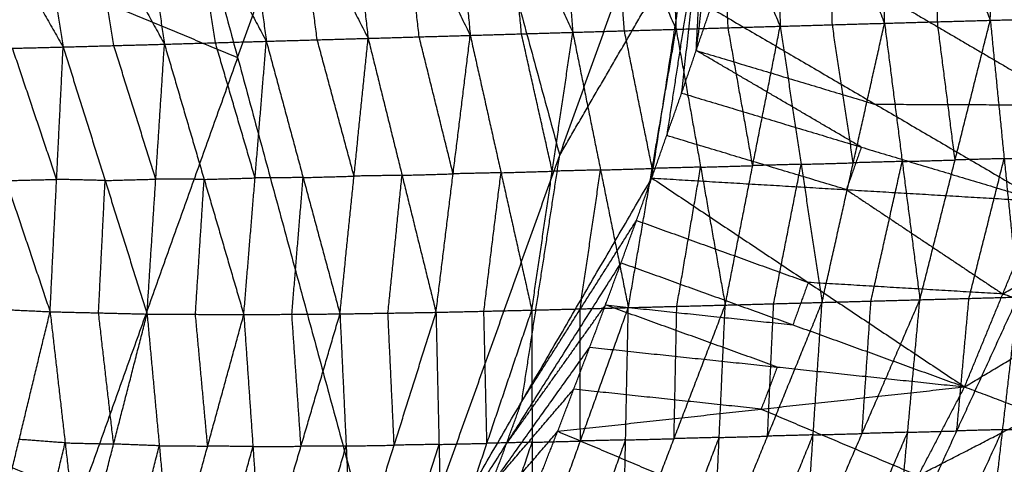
# Model space of a CAD drawing. Header units: millimetres. Extents: x -106 to 110, y -96 to 120.
# Tile 682 of 1020: x 90.5 to 100.18, y -24.71 to -20.34. Entities that reach past the tile are written whole.
import ezdxf

# ---------------------------------------------------------------- set-up
doc = ezdxf.new("R2010")
doc.units = ezdxf.units.MM
doc.header["$MEASUREMENT"] = 0
doc.layers.add('Default', color=7, linetype='Continuous', true_color=0x000000)

msp = doc.modelspace()

# ---------------------------------------------------------------- linework, layer by layer
at = {"layer": 'Default'}
for points in [[(88.039, -23.7581, 9.1165), (89.5817, -19.4466, 9.1165), (91.1244, -15.1351, 9.1165)], [(91.1244, -15.1351, 9.1165), (92.6405, -20.7136, 10.5669), (94.1566, -26.2921, 12.0172)], [(92.6405, -20.7136, 10.5669), (93.4665, -18.4049, 10.5669), (94.2926, -16.0962, 10.5669)], [(94.2926, -16.0962, 10.5669), (95.0507, -18.8854, 11.292), (95.8087, -21.6746, 12.0172)], [(94.1566, -26.2921, 12.0172), (95.8087, -21.6746, 12.0172), (97.4608, -17.0572, 12.0172)], [(96.7143, -21.8992, 12.4242), (97.0876, -19.4782, 12.2207), (97.4608, -17.0572, 12.0172)], [(97.0081, -21.0641, 12.4242), (97.2345, -19.0607, 12.2207), (97.4608, -17.0572, 12.0172)], [(99.0036, -20.3773, 7.3655), (99.0062, -18.9951, 7.7269), (99.0087, -17.6129, 8.0883)], [(99.0087, -17.6129, 8.0883), (99.5261, -18.9805, 8.0022), (100.0435, -20.3481, 7.9161)], [(100.0435, -20.3481, 7.9161), (100.0855, -18.964, 8.2951), (100.1274, -17.5798, 8.6742)], [(95.7383, -17.7209, 6.5132), (95.8376, -19.0938, 6.1889), (95.9369, -20.4666, 5.8646)], [(95.7383, -17.7209, 6.5132), (96.3459, -19.0787, 6.4258), (96.9535, -20.4364, 6.3384)], [(96.8164, -17.6836, 7.0073), (96.8849, -19.06, 6.6729), (96.9535, -20.4364, 6.3384)], [(96.8164, -17.6836, 7.0073), (97.3967, -19.0451, 6.9239), (97.9771, -20.4067, 6.8404)], [(97.9079, -17.6475, 7.5336), (97.9425, -19.0271, 7.187), (97.9771, -20.4067, 6.8404)], [(97.9079, -17.6475, 7.5336), (98.4558, -19.0124, 7.4495), (99.0036, -20.3773, 7.3655)], [(93.6121, -17.806, 5.6196), (93.7682, -19.1658, 5.3134), (93.9243, -20.5256, 5.0072)], [(93.6121, -17.806, 5.6196), (94.2704, -19.1512, 5.5205), (94.9288, -20.4964, 5.4213)], [(94.6689, -17.7608, 6.0501), (94.7988, -19.1286, 5.7357), (94.9288, -20.4964, 5.4213)], [(94.6689, -17.7608, 6.0501), (95.3029, -19.1137, 5.9573), (95.9369, -20.4666, 5.8646)], [(92.5647, -17.8601, 5.2204), (92.7438, -19.2072, 4.9218), (92.923, -20.5544, 4.6233)], [(92.5647, -17.8601, 5.2204), (93.2445, -19.1928, 5.1138), (93.9243, -20.5256, 5.0072)], [(90.5018, -18.0086, 4.5189), (90.7133, -19.3097, 4.2348), (90.9249, -20.6108, 3.9506)], [(90.5018, -18.0086, 4.5189), (91.2115, -19.2959, 4.3942), (91.9212, -20.5832, 4.2694)], [(91.5248, -17.9268, 4.852), (91.723, -19.255, 4.5607), (91.9212, -20.5832, 4.2694)], [(91.5248, -17.9268, 4.852), (92.2239, -19.2406, 4.7376), (92.923, -20.5544, 4.6233)], [(89.4909, -18.108, 4.2204), (90.2079, -19.3594, 4.0855), (90.9249, -20.6108, 3.9506)], [(97.3777, -18.6418, 12.2207), (97.2645, -19.6436, 12.3225), (97.1514, -20.6453, 12.4242)], [(99.5236, -20.3627, 7.6408), (99.5249, -19.6716, 7.8215), (99.5261, -18.9805, 8.0022)], [(97.2345, -19.0607, 12.2207), (97.0479, -20.2712, 12.3225), (96.8612, -21.4817, 12.4242)], [(97.1514, -20.6453, 12.4242), (97.1929, -19.853, 12.3225), (97.2345, -19.0607, 12.2207)], [(97.4653, -20.4216, 6.5894), (97.431, -19.7334, 6.7566), (97.3967, -19.0451, 6.9239)], [(98.4904, -20.392, 7.1029), (98.4731, -19.7022, 7.2762), (98.4558, -19.0124, 7.4495)], [(94.4265, -20.511, 5.2143), (94.3485, -19.8311, 5.3674), (94.2704, -19.1512, 5.5205)], [(95.4328, -20.4815, 5.6429), (95.3678, -19.7976, 5.8001), (95.3029, -19.1137, 5.9573)], [(96.4452, -20.4515, 6.1015), (96.3955, -19.7651, 6.2636), (96.3459, -19.0787, 6.4258)], [(92.4221, -20.5688, 4.4464), (92.323, -19.9047, 4.592), (92.2239, -19.2406, 4.7376)], [(93.4237, -20.54, 4.8153), (93.3341, -19.8664, 4.9645), (93.2445, -19.1928, 5.1138)], [(91.423, -20.597, 4.11), (91.3173, -19.9464, 4.2521), (91.2115, -19.2959, 4.3942)], [(89.5817, -19.4466, 9.1165), (91.1111, -20.0801, 9.8417), (92.6405, -20.7136, 10.5669)], [(95.8087, -21.6746, 12.0172), (96.4481, -20.5764, 12.1189), (97.0876, -19.4782, 12.2207)], [(97.0081, -21.0641, 12.4242), (97.1514, -20.6453, 12.4242), (97.2946, -20.2265, 12.4242)], [(97.0081, -21.0641, 12.4242), (97.1514, -20.6453, 12.4242), (97.2946, -20.2265, 12.4242)], [(97.2946, -20.2265, 12.4242), (98.9184, -21.1765, 13.106), (100.5423, -22.1264, 13.7878)], [(99.2217, -20.2343, 13.1063), (100.0336, -20.7093, 13.4472), (100.8456, -21.1843, 13.7881)], [(100.0435, -20.3481, 7.9161), (100.5662, -20.334, 8.2004), (101.0888, -20.3199, 8.4847)], [(96.9535, -20.4364, 6.3384), (97.4653, -20.4216, 6.5894), (97.9771, -20.4067, 6.8404)], [(97.4365, -23.1474, 6.7724), (97.7068, -21.777, 6.8064), (97.9771, -20.4067, 6.8404)], [(97.7068, -21.777, 6.8064), (97.5861, -21.0993, 6.6979), (97.4653, -20.4216, 6.5894)], [(97.9771, -20.4067, 6.8404), (98.4904, -20.392, 7.1029), (99.0036, -20.3773, 7.3655)], [(97.9771, -20.4067, 6.8404), (98.183, -21.7641, 7.052), (98.3888, -23.1215, 7.2636)], [(98.3888, -23.1215, 7.2636), (98.6962, -21.7494, 7.3146), (99.0036, -20.3773, 7.3655)], [(98.6962, -21.7494, 7.3146), (98.5933, -21.0707, 7.2088), (98.4904, -20.392, 7.1029)], [(99.0036, -20.3773, 7.3655), (99.5236, -20.3627, 7.6408), (100.0435, -20.3481, 7.9161)], [(99.0036, -20.3773, 7.3655), (99.1775, -21.7361, 7.5707), (99.3513, -23.095, 7.7759)], [(99.3513, -23.095, 7.7759), (99.6974, -21.7215, 7.846), (100.0435, -20.3481, 7.9161)], [(99.6974, -21.7215, 7.846), (99.6105, -21.0421, 7.7434), (99.5236, -20.3627, 7.6408)], [(100.0435, -20.3481, 7.9161), (100.1803, -21.7083, 8.1089), (100.317, -23.0686, 8.3018)], [(92.923, -20.5544, 4.6233), (93.4237, -20.54, 4.8153), (93.9243, -20.5256, 5.0072)], [(93.6471, -23.2345, 5.0359), (93.7857, -21.8801, 5.0216), (93.9243, -20.5256, 5.0072)], [(93.9243, -20.5256, 5.0072), (94.4265, -20.511, 5.2143), (94.9288, -20.4964, 5.4213)], [(93.9243, -20.5256, 5.0072), (94.2581, -21.8722, 5.2197), (94.5919, -23.2187, 5.4322)], [(94.7603, -21.8576, 5.4268), (94.5934, -21.1843, 5.3205), (94.4265, -20.511, 5.2143)], [(94.5919, -23.2187, 5.4322), (94.7603, -21.8576, 5.4268), (94.9288, -20.4964, 5.4213)], [(94.9288, -20.4964, 5.4213), (95.4328, -20.4815, 5.6429), (95.9369, -20.4666, 5.8646)], [(94.9288, -20.4964, 5.4213), (95.2313, -21.8467, 5.6369), (95.5339, -23.1971, 5.8526)], [(95.7354, -21.8319, 5.8586), (95.5841, -21.1567, 5.7508), (95.4328, -20.4815, 5.6429)], [(95.5339, -23.1971, 5.8526), (95.7354, -21.8319, 5.8586), (95.9369, -20.4666, 5.8646)], [(95.9369, -20.4666, 5.8646), (96.4452, -20.4515, 6.1015), (96.9535, -20.4364, 6.3384)], [(95.9369, -20.4666, 5.8646), (96.2102, -21.8196, 6.0825), (96.4836, -23.1725, 6.3005)], [(96.7186, -21.8045, 6.3194), (96.5819, -21.128, 6.2105), (96.4452, -20.4515, 6.1015)], [(96.4836, -23.1725, 6.3005), (96.7186, -21.8045, 6.3194), (96.9535, -20.4364, 6.3384)], [(96.9535, -20.4364, 6.3384), (97.195, -21.7919, 6.5554), (97.4365, -23.1474, 6.7724)], [(89.9291, -20.6358, 3.6677), (90.427, -20.6233, 3.8092), (90.9249, -20.6108, 3.9506)], [(90.8605, -21.9119, 3.98), (90.6437, -21.2676, 3.8946), (90.427, -20.6233, 3.8092)], [(90.7961, -23.213, 4.0094), (90.8605, -21.9119, 3.98), (90.9249, -20.6108, 3.9506)], [(90.9249, -20.6108, 3.9506), (91.423, -20.597, 4.11), (91.9212, -20.5832, 4.2694)], [(90.9249, -20.6108, 3.9506), (91.3373, -21.9233, 4.1365), (91.7498, -23.2358, 4.3223)], [(91.8355, -21.9095, 4.2959), (91.6293, -21.2532, 4.203), (91.423, -20.597, 4.11)], [(91.7498, -23.2358, 4.3223), (91.8355, -21.9095, 4.2959), (91.9212, -20.5832, 4.2694)], [(91.9212, -20.5832, 4.2694), (92.4221, -20.5688, 4.4464), (92.923, -20.5544, 4.6233)], [(91.9212, -20.5832, 4.2694), (92.3114, -21.9122, 4.4678), (92.7015, -23.2413, 4.6661)], [(92.8123, -21.8978, 4.6447), (92.6172, -21.2333, 4.5455), (92.4221, -20.5688, 4.4464)], [(92.7015, -23.2413, 4.6661), (92.8123, -21.8978, 4.6447), (92.923, -20.5544, 4.6233)], [(92.923, -20.5544, 4.6233), (93.2851, -21.8945, 4.8296), (93.6471, -23.2345, 5.0359)], [(93.7857, -21.8801, 5.0216), (93.6047, -21.21, 4.9184), (93.4237, -20.54, 4.8153)], [(89.9291, -20.6358, 3.6677), (90.3626, -21.9244, 3.8385), (90.7961, -23.213, 4.0094)], [(92.6405, -20.7136, 10.5669), (91.8691, -22.8693, 10.5669), (91.0978, -25.0251, 10.5669)], [(97.1514, -20.6453, 12.4242), (98.0349, -20.9109, 12.7651), (98.9184, -21.1765, 13.106)], [(98.7752, -21.5953, 13.106), (97.9633, -21.1203, 12.7651), (97.1514, -20.6453, 12.4242)], [(96.7143, -21.8992, 12.4242), (96.8612, -21.4817, 12.4242), (97.0081, -21.0641, 12.4242)], [(96.7143, -21.8992, 12.4242), (96.8612, -21.4817, 12.4242), (97.0081, -21.0641, 12.4242)], [(97.0081, -21.0641, 12.4242), (98.7752, -21.5953, 13.106), (100.5423, -22.1264, 13.7878)], [(100.8456, -21.1843, 13.7881), (99.882, -21.1804, 13.4471), (98.9184, -21.1765, 13.106)], [(98.6283, -22.0128, 13.106), (97.7448, -21.7473, 12.7651), (96.8612, -21.4817, 12.4242)], [(98.7752, -21.5953, 13.106), (98.7018, -21.8041, 13.106), (98.6283, -22.0128, 13.106)], [(95.4355, -24.0956, 12.2207), (95.6221, -22.8851, 12.1189), (95.8087, -21.6746, 12.0172)], [(97.195, -21.7919, 6.5554), (97.4509, -21.7845, 6.6809), (97.7068, -21.777, 6.8064)], [(98.183, -21.7641, 7.052), (97.9449, -21.7706, 6.9292), (97.7068, -21.777, 6.8064)], [(97.9127, -23.1344, 7.018), (98.0478, -22.4493, 7.035), (98.183, -21.7641, 7.052)], [(98.183, -21.7641, 7.052), (98.4396, -21.7567, 7.1833), (98.6962, -21.7494, 7.3146)], [(99.1775, -21.7361, 7.5707), (98.9368, -21.7427, 7.4426), (98.6962, -21.7494, 7.3146)], [(98.8701, -23.1082, 7.5198), (99.0238, -22.4222, 7.5452), (99.1775, -21.7361, 7.5707)], [(99.1775, -21.7361, 7.5707), (99.4375, -21.7288, 7.7083), (99.6974, -21.7215, 7.846)], [(100.1803, -21.7083, 8.1089), (99.9388, -21.7149, 7.9775), (99.6974, -21.7215, 7.846)], [(99.8341, -23.0818, 8.0389), (100.0072, -22.3951, 8.0739), (100.1803, -21.7083, 8.1089)], [(100.1803, -21.7083, 8.1089), (100.4416, -21.7013, 8.2511), (100.7029, -21.6942, 8.3933)], [(93.2851, -21.8945, 4.8296), (93.5354, -21.8873, 4.9256), (93.7857, -21.8801, 5.0216)], [(94.2581, -21.8722, 5.2197), (94.0219, -21.8761, 5.1207), (93.7857, -21.8801, 5.0216)], [(94.1195, -23.2266, 5.2341), (94.1888, -22.5494, 5.2269), (94.2581, -21.8722, 5.2197)], [(94.2581, -21.8722, 5.2197), (94.5092, -21.8649, 5.3232), (94.7603, -21.8576, 5.4268)], [(95.2313, -21.8467, 5.6369), (94.9958, -21.8521, 5.5318), (94.7603, -21.8576, 5.4268)], [(95.0629, -23.2079, 5.6424), (95.1471, -22.5273, 5.6397), (95.2313, -21.8467, 5.6369)], [(95.2313, -21.8467, 5.6369), (95.4834, -21.8393, 5.7478), (95.7354, -21.8319, 5.8586)], [(96.2102, -21.8196, 6.0825), (95.9728, -21.8257, 5.9706), (95.7354, -21.8319, 5.8586)], [(96.0088, -23.1848, 6.0765), (96.1095, -22.5022, 6.0795), (96.2102, -21.8196, 6.0825)], [(96.2102, -21.8196, 6.0825), (96.4644, -21.812, 6.201), (96.7186, -21.8045, 6.3194)], [(97.195, -21.7919, 6.5554), (96.9568, -21.7982, 6.4374), (96.7186, -21.8045, 6.3194)], [(96.9601, -23.1599, 6.5365), (97.0776, -22.4759, 6.5459), (97.195, -21.7919, 6.5554)], [(90.3626, -21.9244, 3.8385), (90.6115, -21.9181, 3.9093), (90.8605, -21.9119, 3.98)], [(91.3373, -21.9233, 4.1365), (91.0989, -21.9176, 4.0583), (90.8605, -21.9119, 3.98)], [(91.2729, -23.2244, 4.1659), (91.3051, -22.5738, 4.1512), (91.3373, -21.9233, 4.1365)], [(91.3373, -21.9233, 4.1365), (91.5864, -21.9164, 4.2162), (91.8355, -21.9095, 4.2959)], [(92.3114, -21.9122, 4.4678), (92.0734, -21.9109, 4.3818), (91.8355, -21.9095, 4.2959)], [(92.2257, -23.2385, 4.4942), (92.2685, -22.5754, 4.481), (92.3114, -21.9122, 4.4678)], [(92.3114, -21.9122, 4.4678), (92.5618, -21.905, 4.5562), (92.8123, -21.8978, 4.6447)], [(93.2851, -21.8945, 4.8296), (93.0487, -21.8962, 4.7371), (92.8123, -21.8978, 4.6447)], [(93.1743, -23.2379, 4.851), (93.2297, -22.5662, 4.8403), (93.2851, -21.8945, 4.8296)], [(94.1566, -26.2921, 12.0172), (95.4355, -24.0956, 12.2207), (96.7143, -21.8992, 12.4242)], [(96.4132, -22.7317, 12.4242), (96.5638, -22.3155, 12.4242), (96.7143, -21.8992, 12.4242)], [(96.4132, -22.7317, 12.4242), (96.5638, -22.3155, 12.4242), (96.7143, -21.8992, 12.4242)], [(96.7143, -21.8992, 12.4242), (98.2528, -22.9254, 13.0907), (99.7912, -23.9515, 13.7571)], [(96.7143, -21.8992, 12.4242), (98.6283, -22.0128, 13.106), (100.5423, -22.1264, 13.7878)], [(98.6283, -22.0128, 13.106), (99.3975, -22.5259, 13.4392), (100.1667, -23.039, 13.7725)], [(99.7912, -23.9515, 13.7571), (100.1667, -23.039, 13.7725), (100.5423, -22.1264, 13.7878)], [(95.4355, -24.0956, 12.2207), (95.9996, -23.2056, 12.3225), (96.5638, -22.3155, 12.4242)], [(96.5638, -22.3155, 12.4242), (97.4083, -22.6204, 12.7574), (98.2528, -22.9254, 13.0907)], [(100.1667, -23.039, 13.7725), (100.7243, -22.7056, 13.7411), (101.2818, -22.3723, 13.7097)], [(99.7912, -23.9515, 13.7571), (100.9062, -23.2848, 13.6943), (102.0212, -22.6182, 13.6315)], [(94.1566, -26.2921, 12.0172), (95.2849, -24.5119, 12.2207), (96.4132, -22.7317, 12.4242)], [(96.1048, -23.5616, 12.4242), (96.259, -23.1467, 12.4242), (96.4132, -22.7317, 12.4242)], [(96.1048, -23.5616, 12.4242), (96.259, -23.1467, 12.4242), (96.4132, -22.7317, 12.4242)], [(96.4132, -22.7317, 12.4242), (98.1022, -23.3416, 13.0907), (99.7912, -23.9515, 13.7571)], [(98.2528, -22.9254, 13.0907), (98.1775, -23.1335, 13.0907), (98.1022, -23.3416, 13.0907)], [(100.1667, -23.039, 13.7725), (99.2098, -22.9822, 13.4316), (98.2528, -22.9254, 13.0907)], [(100.0157, -25.6757, 9.0257), (100.6532, -24.3592, 8.9329), (101.2906, -23.0426, 8.8402)], [(100.9062, -23.2848, 13.6943), (100.5365, -23.1619, 13.7334), (100.1667, -23.039, 13.7725)], [(97.3174, -25.7508, 7.5765), (97.8531, -24.4361, 7.4201), (98.3888, -23.1215, 7.2636)], [(97.4365, -23.1474, 6.7724), (97.9127, -23.1344, 7.018), (98.3888, -23.1215, 7.2636)], [(97.8531, -24.4361, 7.4201), (97.8829, -23.7853, 7.2191), (97.9127, -23.1344, 7.018)], [(98.2135, -25.7262, 8.048), (98.7824, -24.4106, 7.9119), (99.3513, -23.095, 7.7759)], [(98.2135, -25.7262, 8.048), (98.3011, -24.4239, 7.6558), (98.3888, -23.1215, 7.2636)], [(98.3888, -23.1215, 7.2636), (98.8701, -23.1082, 7.5198), (99.3513, -23.095, 7.7759)], [(98.7824, -24.4106, 7.9119), (98.8262, -23.7594, 7.7159), (98.8701, -23.1082, 7.5198)], [(99.1112, -25.7011, 8.5313), (99.7141, -24.3848, 8.4166), (100.317, -23.0686, 8.3018)], [(99.1112, -25.7011, 8.5313), (99.2313, -24.398, 8.1536), (99.3513, -23.095, 7.7759)], [(99.3513, -23.095, 7.7759), (99.8341, -23.0818, 8.0389), (100.317, -23.0686, 8.3018)], [(99.7141, -24.3848, 8.4166), (99.7741, -23.7333, 8.2277), (99.8341, -23.0818, 8.0389)], [(100.0157, -25.6757, 9.0257), (100.1663, -24.3721, 8.6638), (100.317, -23.0686, 8.3018)], [(89.8357, -23.1671, 3.7286), (90.3159, -23.19, 3.869), (90.7961, -23.213, 4.0094)], [(90.1891, -25.7242, 4.5095), (90.4926, -24.4686, 4.2595), (90.7961, -23.213, 4.0094)], [(90.7961, -23.213, 4.0094), (90.9442, -24.5021, 4.4139), (91.0924, -25.7913, 4.8184)], [(90.7961, -23.213, 4.0094), (91.2729, -23.2244, 4.1659), (91.7498, -23.2358, 4.3223)], [(91.0924, -25.7913, 4.8184), (91.4211, -24.5135, 4.5703), (91.7498, -23.2358, 4.3223)], [(91.4211, -24.5135, 4.5703), (91.347, -23.869, 4.3681), (91.2729, -23.2244, 4.1659)], [(91.7498, -23.2358, 4.3223), (91.8703, -24.5308, 4.7367), (91.9907, -25.8258, 5.151)], [(91.7498, -23.2358, 4.3223), (92.2257, -23.2385, 4.4942), (92.7015, -23.2413, 4.6661)], [(91.9907, -25.8258, 5.151), (92.3461, -24.5335, 4.9086), (92.7015, -23.2413, 4.6661)], [(92.3461, -24.5335, 4.9086), (92.2859, -23.886, 4.7014), (92.2257, -23.2385, 4.4942)], [(92.7015, -23.2413, 4.6661), (93.1743, -23.2379, 4.851), (93.6471, -23.2345, 5.0359)], [(92.7015, -23.2413, 4.6661), (92.7913, -24.539, 5.085), (92.881, -25.8368, 5.504)], [(92.881, -25.8368, 5.504), (93.2641, -24.5357, 5.27), (93.6471, -23.2345, 5.0359)], [(93.2641, -24.5357, 5.27), (93.2192, -23.8868, 5.0605), (93.1743, -23.2379, 4.851)], [(93.6471, -23.2345, 5.0359), (94.1195, -23.2266, 5.2341), (94.5919, -23.2187, 5.4322)], [(93.6471, -23.2345, 5.0359), (93.7082, -24.5329, 5.4572), (93.7693, -25.8313, 5.8785)], [(93.7693, -25.8313, 5.8785), (94.1806, -24.525, 5.6554), (94.5919, -23.2187, 5.4322)], [(94.1806, -24.525, 5.6554), (94.1501, -23.8758, 5.4447), (94.1195, -23.2266, 5.2341)], [(94.5919, -23.2187, 5.4322), (95.0629, -23.2079, 5.6424), (95.5339, -23.1971, 5.8526)], [(94.5919, -23.2187, 5.4322), (94.6217, -24.5173, 5.8519), (94.6516, -25.8158, 6.2716)], [(94.6516, -25.8158, 6.2716), (95.0927, -24.5064, 6.0621), (95.5339, -23.1971, 5.8526)], [(95.0927, -24.5064, 6.0621), (95.0778, -23.8572, 5.8522), (95.0629, -23.2079, 5.6424)], [(95.2849, -24.5119, 12.2207), (95.7719, -23.8293, 12.3225), (96.259, -23.1467, 12.4242)], [(95.5339, -23.1971, 5.8526), (96.0088, -23.1848, 6.0765), (96.4836, -23.1725, 6.3005)], [(95.5339, -23.1971, 5.8526), (95.5369, -24.4964, 6.2702), (95.5399, -25.7957, 6.6878)], [(95.5399, -25.7957, 6.6878), (96.0118, -24.4841, 6.4942), (96.4836, -23.1725, 6.3005)], [(96.0118, -24.4841, 6.4942), (96.0103, -23.8344, 6.2853), (96.0088, -23.1848, 6.0765)], [(96.259, -23.1467, 12.4242), (97.1806, -23.2441, 12.7574), (98.1022, -23.3416, 13.0907)], [(97.948, -23.7565, 13.0907), (97.1035, -23.4516, 12.7574), (96.259, -23.1467, 12.4242)], [(96.4295, -25.774, 7.1239), (96.933, -24.4607, 6.9482), (97.4365, -23.1474, 6.7724)], [(96.4295, -25.774, 7.1239), (96.4566, -24.4733, 6.7122), (96.4836, -23.1725, 6.3005)], [(96.4836, -23.1725, 6.3005), (96.9601, -23.1599, 6.5365), (97.4365, -23.1474, 6.7724)], [(96.933, -24.4607, 6.9482), (96.9466, -23.8103, 6.7423), (96.9601, -23.1599, 6.5365)], [(97.3174, -25.7508, 7.5765), (97.377, -24.4491, 7.1745), (97.4365, -23.1474, 6.7724)], [(94.1566, -26.2921, 12.0172), (95.1307, -24.9268, 12.2207), (96.1048, -23.5616, 12.4242)], [(95.7891, -24.3886, 12.4242), (95.9469, -23.9751, 12.4242), (96.1048, -23.5616, 12.4242)], [(95.7891, -24.3886, 12.4242), (95.9469, -23.9751, 12.4242), (96.1048, -23.5616, 12.4242)], [(96.1048, -23.5616, 12.4242), (97.948, -23.7565, 13.0907), (99.7912, -23.9515, 13.7571)], [(88.039, -23.7581, 9.1165), (91.0978, -25.0251, 10.5669), (94.1566, -26.2921, 12.0172)], [(97.948, -23.7565, 13.0907), (97.8691, -23.9633, 13.0907), (97.7901, -24.1701, 13.0907)], [(95.1307, -24.9268, 12.2207), (95.5388, -24.451, 12.3225), (95.9469, -23.9751, 12.4242)], [(95.7891, -24.3886, 12.4242), (97.7901, -24.1701, 13.0907), (99.7912, -23.9515, 13.7571)], [(97.7901, -24.1701, 13.0907), (96.8685, -24.0726, 12.7574), (95.9469, -23.9751, 12.4242)], [(98.8804, -25.6972, 13.694), (99.3358, -24.8243, 13.7255), (99.7912, -23.9515, 13.7571)], [(99.7912, -23.9515, 13.7571), (100.5066, -24.2222, 13.6891), (101.2221, -24.493, 13.6212)], [(95.2849, -24.5119, 12.2207), (95.3602, -24.3038, 12.2207), (95.4355, -24.0956, 12.2207)], [(97.7901, -24.1701, 13.0907), (98.563, -24.4972, 13.4081), (99.3358, -24.8243, 13.7255)], [(99.3358, -24.8243, 13.7255), (99.9212, -24.5233, 13.7073), (100.5066, -24.2222, 13.6891)], [(94.1566, -26.2921, 12.0172), (94.9728, -25.3403, 12.2207), (95.7891, -24.3886, 12.4242)], [(95.4661, -25.2129, 12.4242), (95.6276, -24.8008, 12.4242), (95.7891, -24.3886, 12.4242)], [(95.4661, -25.2129, 12.4242), (95.6276, -24.8008, 12.4242), (95.7891, -24.3886, 12.4242)], [(95.7891, -24.3886, 12.4242), (97.3347, -25.0429, 13.0591), (98.8804, -25.6972, 13.694)], [(98.6624, -25.7136, 8.2897), (98.9468, -25.0558, 8.2216), (99.2313, -24.398, 8.1536)], [(99.2313, -24.398, 8.1536), (99.0068, -24.4043, 8.0328), (98.7824, -24.4106, 7.9119)], [(99.2313, -24.398, 8.1536), (99.4727, -24.3914, 8.2851), (99.7141, -24.3848, 8.4166)], [(99.5635, -25.6884, 8.7785), (99.8649, -25.0303, 8.7211), (100.1663, -24.3721, 8.6638)], [(100.1663, -24.3721, 8.6638), (99.9402, -24.3785, 8.5402), (99.7141, -24.3848, 8.4166)], [(100.1663, -24.3721, 8.6638), (100.4098, -24.3657, 8.7983), (100.6532, -24.3592, 8.9329)], [(90.9442, -24.5021, 4.4139), (90.7184, -24.4854, 4.3367), (90.4926, -24.4686, 4.2595)], [(95.5369, -24.4964, 6.2702), (95.3148, -24.5014, 6.1662), (95.0927, -24.5064, 6.0621)], [(95.0957, -25.8057, 6.4797), (95.3163, -25.1511, 6.375), (95.5369, -24.4964, 6.2702)], [(95.5369, -24.4964, 6.2702), (95.7743, -24.4902, 6.3822), (96.0118, -24.4841, 6.4942)], [(95.9847, -25.7848, 6.9059), (96.2207, -25.129, 6.809), (96.4566, -24.4733, 6.7122)], [(96.4566, -24.4733, 6.7122), (96.2342, -24.4787, 6.6032), (96.0118, -24.4841, 6.4942)], [(96.4566, -24.4733, 6.7122), (96.6948, -24.467, 6.8302), (96.933, -24.4607, 6.9482)], [(96.8735, -25.7624, 7.3502), (97.1252, -25.1057, 7.2624), (97.377, -24.4491, 7.1745)], [(97.377, -24.4491, 7.1745), (97.155, -24.4549, 7.0613), (96.933, -24.4607, 6.9482)], [(97.377, -24.4491, 7.1745), (97.6151, -24.4426, 7.2973), (97.8531, -24.4361, 7.4201)], [(97.7655, -25.7385, 7.8123), (98.0333, -25.0812, 7.734), (98.3011, -24.4239, 7.6558)], [(98.3011, -24.4239, 7.6558), (98.0771, -24.43, 7.538), (97.8531, -24.4361, 7.4201)], [(98.3011, -24.4239, 7.6558), (98.5418, -24.4172, 7.7839), (98.7824, -24.4106, 7.9119)], [(98.8804, -25.6972, 13.694), (100.0512, -25.0951, 13.6576), (101.2221, -24.493, 13.6212)], [(90.6407, -25.7577, 4.6639), (90.7925, -25.1299, 4.5389), (90.9442, -24.5021, 4.4139)], [(90.9442, -24.5021, 4.4139), (91.1827, -24.5078, 4.4921), (91.4211, -24.5135, 4.5703)], [(91.8703, -24.5308, 4.7367), (91.6457, -24.5222, 4.6535), (91.4211, -24.5135, 4.5703)], [(91.5415, -25.8085, 4.9847), (91.7059, -25.1697, 4.8607), (91.8703, -24.5308, 4.7367)], [(91.8703, -24.5308, 4.7367), (92.1082, -24.5322, 4.8226), (92.3461, -24.5335, 4.9086)], [(92.7913, -24.539, 5.085), (92.5687, -24.5363, 4.9968), (92.3461, -24.5335, 4.9086)], [(92.4359, -25.8313, 5.3275), (92.6136, -25.1852, 5.2063), (92.7913, -24.539, 5.085)], [(92.7913, -24.539, 5.085), (93.0277, -24.5373, 5.1775), (93.2641, -24.5357, 5.27)], [(93.7082, -24.5329, 5.4572), (93.4862, -24.5343, 5.3636), (93.2641, -24.5357, 5.27)], [(93.3252, -25.8341, 5.6913), (93.5167, -25.1835, 5.5742), (93.7082, -24.5329, 5.4572)], [(93.7082, -24.5329, 5.4572), (93.9444, -24.529, 5.5563), (94.1806, -24.525, 5.6554)], [(94.6217, -24.5173, 5.8519), (94.4012, -24.5211, 5.7536), (94.1806, -24.525, 5.6554)], [(94.2105, -25.8236, 6.075), (94.4161, -25.1704, 5.9635), (94.6217, -24.5173, 5.8519)], [(94.6217, -24.5173, 5.8519), (94.8572, -24.5119, 5.957), (95.0927, -24.5064, 6.0621)], [(95.1307, -24.9268, 12.2207), (95.2078, -24.7194, 12.2207), (95.2849, -24.5119, 12.2207)]]:
    msp.add_open_spline(points, degree=2, dxfattribs=at)

doc.saveas('drawing.dxf')
